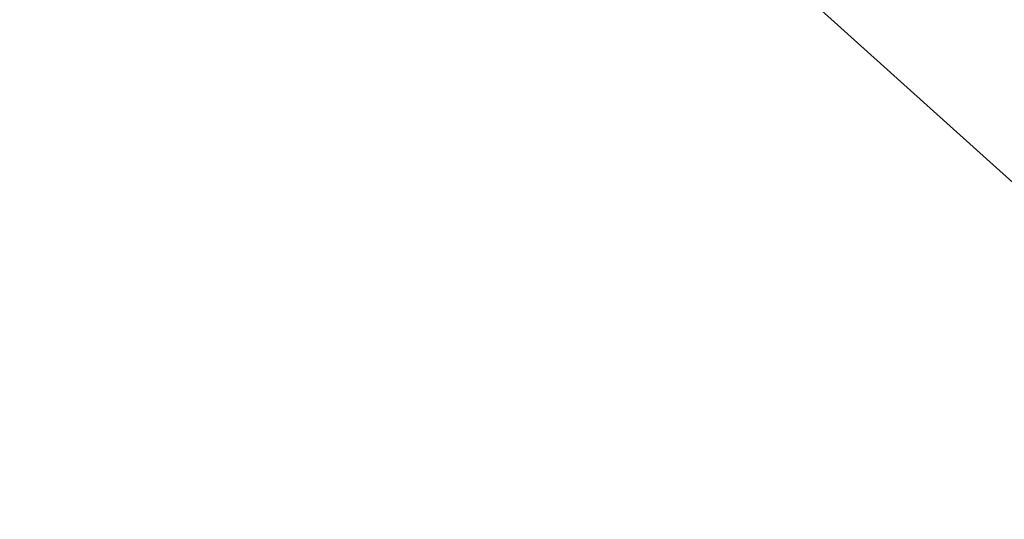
# Model space of a CAD drawing. Header units: millimetres. Extents: x 162876 to 168130, y 402614 to 405602.
# Tile 1023 of 1056: x 165506.791 to 165507.14, y 403939.472 to 403939.649. Entities that reach past the tile are written whole.
import ezdxf
from ezdxf import colors
from ezdxf.entities.mleader import LeaderData, LeaderLine
from ezdxf.math import Vec2, Vec3

# ---------------------------------------------------------------- set-up
doc = ezdxf.new("R2010")
doc.units = ezdxf.units.MM
for name, color, linetype, lineweight in [('X-CA190022.004-UO-KAD_Percelen$0$B-WE-KG-GRENS_PERCEEL-GV', 150, 'Continuous', 9), ('X-CA190022.004-UO-OPB_Opbreek_v0.1$0$V-WE-VH-VERHARDING_TEGEL-A-200', 252, 'Continuous', 18), ('X-CA190022.004-UO-OPB_Opbreek_v0.1$0$X-XX-AL-T25- LEADER ASFALT', 7, 'Continuous', 25)]:
    doc.layers.add(name, color=color, linetype=linetype, lineweight=lineweight)
doc.styles.add('X-CA190022.004-UO-OPB_Opbreek_v0.1$0$NLCS-ISO-M200-T25', font='NLCS-ISO.ttf', dxfattribs={"height": 0.5})

msp = doc.modelspace()

# ---------------------------------------------------------------- leaders
at = {"layer": 'X-CA190022.004-UO-OPB_Opbreek_v0.1$0$X-XX-AL-T25- LEADER ASFALT'}
ml = msp.add_multileader_mtext('Standard', dxfattribs=at)
ml.set_content('\\A1;Wegvak 2.16; Fietspad Geerbosch\\PTotaal teervrij:\\PFrezen asfalt 25mm:  273.0m{\\H0.7x;\\S2^ ;\\H1.42857x; }', color=256, style='X-CA190022.004-UO-OPB_Opbreek_v0.1$0$NLCS-ISO-M200-T25')
ml.set_leader_properties(color=256, linetype='ByLayer', lineweight=-1)
ml.build(insert=Vec2(0, 0))
ml.multileader.update_dxf_attribs({"text_left_attachment_type": 5, "text_right_attachment_type": 5, "dogleg_length": 0.5, "arrow_head_size": 0.5})
ctx = ml.context
ctx.base_point, ctx.char_height, ctx.arrow_head_size, ctx.landing_gap_size, ctx.plane_origin, ctx.plane_x_axis, ctx.plane_y_axis = Vec3(165519.48273, 403953.67045), 0.5, 0.5, 0.18, Vec3(165445.82713, 403966.77398), Vec3(0.692899, 0.721035), Vec3(-0.721035, 0.692899)
ctx.left_attachment, ctx.right_attachment = 5, 5
notes = []
notes.append((ctx, [(0, (1, 1, 0), (165519.13628, 403953.30993), (0.692899, 0.721035), 0.5, [(1, [(165496.54628, 403920.17207), (165523.5587, 403949.43517)], 0, [])])]))
ctx.mtext.insert, ctx.mtext.text_direction, ctx.mtext.rotation, ctx.mtext.width, ctx.mtext.flow_direction = Vec3(165517.97311, 403955.37081), Vec3(0.692899, 0.721035), 0.805295, 10.2162077, 5
ctx.mtext.has_bg_fill, ctx.mtext.bg_color, ctx.mtext.bg_scale_factor, ctx.mtext.bg_transparency, ctx.mtext.use_window_bg_color = 1, -1027028792, 1.5, 0, 1
for ctx, leaders in notes:
    for number, flags, end, landing, length, lines in leaders:
        leader = LeaderData()
        leader.index, (leader.has_last_leader_line, leader.has_dogleg_vector, leader.attachment_direction) = number, flags
        leader.last_leader_point, leader.dogleg_vector, leader.dogleg_length = Vec3(end), Vec3(landing), length
        for number, points, colour, breaks in lines:
            line = LeaderLine()
            line.index, line.vertices, line.color, line.breaks = number, Vec3.list(points), colors.encode_raw_color(colour), breaks
            leader.lines.append(line)
        ctx.leaders.append(leader)

# ---------------------------------------------------------------- next in the draw order: hatches: boundary and pattern name
at = {"layer": 'X-CA190022.004-UO-OPB_Opbreek_v0.1$0$V-WE-VH-VERHARDING_TEGEL-A-200'}
h = msp.add_hatch(dxfattribs=at)
h.set_pattern_fill('AVH-TEGEL_300X300_HALFST-SO', color=256, scale=2, pattern_type=2)
h.set_pattern_definition([(0, (0, 0), (0.6, 0.3), [0.6, -0.6]), (90, (0, 0), (-0.6, 4e-17), [])])
edge = h.paths.add_edge_path()
edge.add_line((165502.21851, 403948.25784), (165509.293, 403941.944))
edge.add_arc((165506.53368, 403938.88209), 4.12178, -33.41883, 47.97559, ccw=False)
edge.add_line((165509.974, 403936.612), (165509.288, 403935.914))
edge.add_line((165509.288, 403935.914), (165506.299, 403938.205))
edge.add_line((165506.299, 403938.205), (165508.068, 403940.262))
edge.add_line((165508.068, 403940.262), (165502.868, 403944.836))
edge.add_line((165502.868, 403944.836), (165502.549, 403946.314))
edge.add_line((165502.549, 403946.314), (165501.39472, 403947.32963))
edge.add_line((165501.39472, 403947.32963), (165502.21851, 403948.25784))

# ---------------------------------------------------------------- next in the draw order: linework, layer by layer
at = {"layer": 'X-CA190022.004-UO-KAD_Percelen$0$B-WE-KG-GRENS_PERCEEL-GV', "flags": 128}
for points in [[(165465.94, 403977.9), (165485.47, 403959.11), (165489.71, 403955.04), (165500.126, 403945.838), (165504.3, 403942.15), (165507.8, 403939), (165513.006, 403935.006), (165525.447, 403925.461), (165529.8, 403922.245), (165546.98, 403918.48), (165534.04, 403930.46), (165523.606, 403940.115), (165516.49, 403946.7), (165508.07, 403954.49), (165478.67, 403980.52)], [(165177.83, 403840.55), (165196.7, 403790), (165276.2, 403826.7), (165276.248, 403824.924), (165276.3, 403823), (165372.327, 403871.117), (165507.8, 403939), (165504.3, 403942.15), (165497.079, 403937.449), (165489.46, 403932.49), (165323.1, 403852.205), (165220.21, 403802.55), (165215.14, 403802.41), (165211.94, 403806.63), (165196.73, 403847.93), (165189.77, 403851.96), (165128.08, 403946.12)]]:
    msp.add_lwpolyline(points, dxfattribs=at)

doc.saveas('drawing.dxf')
